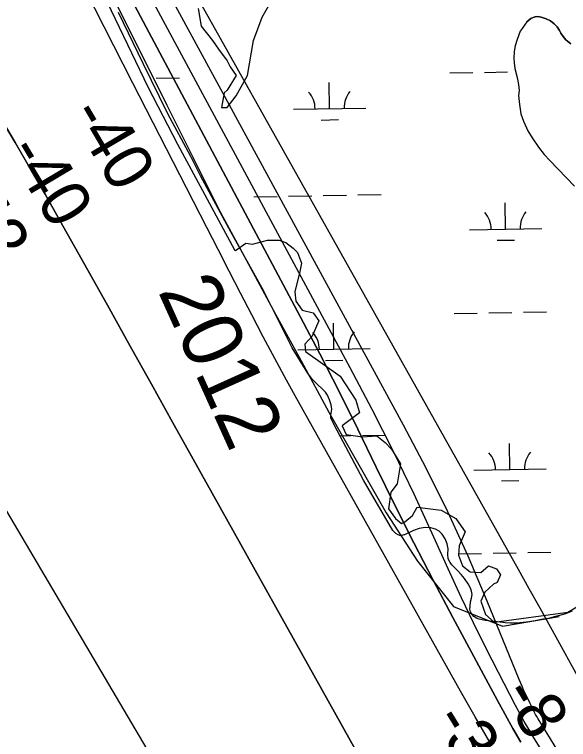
# Model space of a CAD drawing. Extents: x 3914892 to 3953151, y 242587 to 268572.
# Drawn here: x 3937246 to 3938013, y 262347 to 263350 of the extents above; entities that cross this region are included whole.
import ezdxf

# ---------------------------------------------------------------- set-up
doc = ezdxf.new("R2010")
doc.units = 0
for name, color, linetype in [('V-RIVR-EDGE', 7, 'Continuous'), ('V-RIVR-IDEN', 7, 'Continuous'), ('V-RIVR-RANG', 7, 'Continuous'), ('V-RRAP-FSHR', 7, 'Continuous'), ('V-TOPO-DPTH', 7, 'Continuous'), ('V-TOPO-MAJR', 7, 'Continuous'), ('V-TOPO-MINR', 7, 'Continuous'), ('V-TOPO-SHOR', 7, 'Continuous'), ('V-WETL-SWMP', 7, 'Continuous')]:
    doc.layers.add(name, color=color, linetype=linetype)

msp = doc.modelspace()

# ---------------------------------------------------------------- linework, layer by layer
at = {"layer": 'V-RIVR-EDGE'}
msp.add_lwpolyline([(3937362.9, 263391.4), (3937430.9, 263250), (3937471.8, 263170.5), (3937550.6, 263024.5), (3937552.2, 263023.7), (3937566.1, 263033.7), (3937575.4, 263032.2), (3937596.2, 263037.6), (3937612.4, 263037.6), (3937621.7, 263034.5), (3937631.7, 263026.8), (3937637.9, 263020.6), (3937643.3, 263005.9), (3937641, 262994.4), (3937634.1, 262966.5), (3937635.6, 262953.4), (3937644.1, 262941.1), (3937659.5, 262937.2), (3937667.3, 262926.4), (3937658, 262904.8), (3937648, 262893.9), (3937648.7, 262883.9), (3937672.7, 262866.9), (3937696.6, 262849.9), (3937718.3, 262816.7), (3937723.7, 262798.9), (3937699.7, 262781.2), (3937705.1, 262768.8), (3937727.5, 262765.7), (3937747.6, 262767.3), (3937759.2, 262758), (3937767.7, 262748.7), (3937780, 262728.6), (3937775.4, 262700.8), (3937766.9, 262689.2), (3937763.8, 262666.1), (3937773.1, 262652.9), (3937781.6, 262646), (3937786.2, 262648.3), (3937797, 262656.8), (3937803.2, 262668.4), (3937836.4, 262664.5), (3937856.5, 262652.9), (3937864.2, 262642.1), (3937869.7, 262634.4), (3937861.2, 262615.1), (3937860.4, 262602), (3937865.8, 262587.3), (3937876.6, 262578.8), (3937891.3, 262578), (3937902.1, 262587.3), (3937912.9, 262583.4), (3937918.3, 262574.9), (3937913.7, 262564.1), (3937909, 262561.8), (3937896.7, 262551), (3937891.3, 262538.6), (3937897.5, 262520.1), (3937909.8, 262509.3), (3938011.8, 262523.2), (3938037.3, 262538.6)], dxfattribs=at)
at = {"layer": 'V-RRAP-FSHR'}
msp.add_lwpolyline([(3937246.9, 263816.4), (3937250.2, 263736.5), (3937253.6, 263656.5), (3937278.4, 263582.1), (3937314.1, 263510.6), (3937349.9, 263439.9), (3937385.6, 263367.4), (3937421.4, 263295.9), (3937457.2, 263224.3), (3937492.9, 263152.8), (3937528.7, 263081.2), (3937566.9, 263010.5), (3937604.5, 262940.3), (3937642.8, 262870.9), (3937681.2, 262799.9), (3937720.5, 262730.2), (3937760.3, 262660.8), (3937803.8, 262593.9), (3937853.4, 262531.1), (3937921.4, 262503.7), (3937999.8, 262517.4)], dxfattribs=at)
at = {"layer": 'V-TOPO-DPTH'}
for points in [[(3937997.9, 262331.4), (3937987.6, 262348.1), (3937970.4, 262375.9), (3937968.7, 262378.7), (3937967.1, 262381.6), (3937965.5, 262384.5), (3937964, 262387.5), (3937959, 262397.6), (3937955.2, 262405.6), (3937951.4, 262413.7), (3937947.8, 262421.9), (3937944.4, 262430.1), (3937900.1, 262538.5), (3937873.6, 262600.5), (3937845.7, 262661.8), (3937815.8, 262722.2), (3937784.5, 262782), (3937153.6, 263941.3)], [(3937237.3, 263692.5), (3937279.7, 263612.6), (3937641.4, 262932.2), (3937668.5, 262880.5), (3937695.2, 262828.6), (3937721.2, 262776.3), (3937746.7, 262723.9), (3937772.3, 262671.4), (3937798.4, 262619.2), (3937825.2, 262567.3), (3937852.5, 262515.7), (3937914.2, 262400.9), (3937924.8, 262381.7), (3937935.6, 262362.5), (3937946.8, 262343.6)], [(3937237.3, 263692.5), (3937279.7, 263612.6), (3937641.4, 262932.2), (3937668.5, 262880.5), (3937695.2, 262828.6), (3937721.2, 262776.3), (3937746.7, 262723.9), (3937772.3, 262671.4), (3937798.4, 262619.2), (3937825.2, 262567.3), (3937852.5, 262515.7), (3937914.2, 262400.9), (3937924.8, 262381.7), (3937935.6, 262362.5), (3937946.8, 262343.6)], [(3937903.9, 262343.4), (3937883.4, 262378.5), (3937863.3, 262413.8), (3937639, 262814.4), (3937622.5, 262844.2), (3937606.2, 262874), (3937590.3, 262904.1), (3937574.6, 262934.3), (3937559, 262964.5), (3937543.4, 262994.8), (3937527.9, 263025.1), (3937512.4, 263055.4), (3937410.2, 263254.8), (3937344, 263385), (3937278.2, 263515.4), (3937213.2, 263646.1)], [(3937903.9, 262343.4), (3937883.4, 262378.5), (3937863.3, 262413.8), (3937639, 262814.4), (3937622.5, 262844.2), (3937606.2, 262874), (3937590.3, 262904.1), (3937574.6, 262934.3), (3937559, 262964.5), (3937543.4, 262994.8), (3937527.9, 263025.1), (3937512.4, 263055.4), (3937410.2, 263254.8), (3937344, 263385), (3937278.2, 263515.4), (3937213.2, 263646.1)], [(3937234, 263195.5), (3937247.3, 263172.8), (3937268.1, 263137), (3937288.8, 263101.2), (3937309.2, 263065.2), (3937329.5, 263029.1), (3937347.8, 262996.3), (3937377.1, 262943.7), (3937406.4, 262891.2), (3937435.8, 262838.6), (3937465.1, 262786.1), (3937737.2, 262298.4)], [(3937737.2, 262298.4), (3937465.1, 262786.1), (3937435.8, 262838.6), (3937406.4, 262891.2), (3937377.1, 262943.7), (3937347.8, 262996.3), (3937329.5, 263029.1), (3937309.2, 263065.2), (3937288.8, 263101.2), (3937268.1, 263137), (3937247.3, 263172.8), (3937234, 263195.5)]]:
    msp.add_lwpolyline(points, dxfattribs=at)
at = {"layer": 'V-TOPO-MAJR'}
msp.add_lwpolyline([(3937502.5, 262210), (3937152, 262804.3)], dxfattribs=at)
at = {"layer": 'V-TOPO-MINR'}
for points in [[(3938134.9, 262253), (3938048.1, 262395.8), (3938040.4, 262408.6), (3938032.9, 262421.5), (3938025.4, 262434.4), (3938018.2, 262447.4), (3938002.9, 262475.1), (3937988, 262501.9), (3937973.1, 262528.8), (3937958.2, 262555.6), (3937943.2, 262582.4), (3937093.2, 264096.7)], [(3937997.9, 262331.4), (3937987.6, 262348.1), (3937970.4, 262375.9), (3937968.7, 262378.7), (3937967.1, 262381.6), (3937965.5, 262384.5), (3937964, 262387.5), (3937959, 262397.6), (3937955.2, 262405.6), (3937951.4, 262413.7), (3937947.8, 262421.9), (3937944.4, 262430.1), (3937900.1, 262538.5), (3937873.6, 262600.5), (3937845.7, 262661.8), (3937815.8, 262722.2), (3937784.5, 262782), (3937153.6, 263941.3)], [(3938028.1, 262247.5), (3937964.3, 262350.4), (3937957.8, 262361.2), (3937951.4, 262372.1), (3937945.3, 262383.2), (3937939.3, 262394.3), (3937915.6, 262440), (3937898.2, 262474.1), (3937881.2, 262508.5), (3937864.7, 262543.1), (3937848.6, 262578), (3937826.4, 262627.2), (3937798.9, 262686.4), (3937770.6, 262745.3), (3937741, 262803.5), (3937710.7, 262861.4), (3937215.5, 263780.7)], [(3937946.8, 262343.6), (3937935.6, 262362.5), (3937924.8, 262381.7), (3937914.2, 262400.9), (3937852.5, 262515.7), (3937825.2, 262567.3), (3937798.4, 262619.2), (3937772.3, 262671.4), (3937746.7, 262723.9), (3937721.2, 262776.3), (3937695.2, 262828.6), (3937668.5, 262880.5), (3937641.4, 262932.2), (3937279.7, 263612.6), (3937237.3, 263692.5)], [(3937903.9, 262343.4), (3937883.4, 262378.5), (3937863.3, 262413.8), (3937639, 262814.4), (3937622.5, 262844.2), (3937606.2, 262874), (3937590.3, 262904.1), (3937574.6, 262934.3), (3937559, 262964.5), (3937543.4, 262994.8), (3937527.9, 263025.1), (3937512.4, 263055.4), (3937410.2, 263254.8), (3937344, 263385), (3937278.2, 263515.4), (3937213.2, 263646.1)], [(3937737.2, 262298.4), (3937465.1, 262786.1), (3937435.8, 262838.6), (3937406.4, 262891.2), (3937377.1, 262943.7), (3937347.8, 262996.3), (3937329.5, 263029.1), (3937309.2, 263065.2), (3937288.8, 263101.2), (3937268.1, 263137), (3937247.3, 263172.8), (3937234, 263195.5)]]:
    msp.add_lwpolyline(points, dxfattribs=at)
at = {"layer": 'V-TOPO-SHOR'}
for points in [[(3937500.3, 263358.2), (3937504.3, 263334), (3937520.4, 263313.9), (3937528.5, 263301.8), (3937540.6, 263285.7), (3937544.6, 263277.6), (3937552.7, 263265.5), (3937540.6, 263245.4), (3937536.5, 263241.4), (3937532.5, 263221.2), (3937540.6, 263221.2), (3937552.7, 263237.3), (3937568.8, 263265.5), (3937576.8, 263313.9), (3937588.9, 263346.1), (3937609.1, 263382.4)], [(3937955.1, 263339.9), (3937960.4, 263344.3), (3937963.5, 263346), (3937966.5, 263346.8), (3937970.3, 263347), (3937974.8, 263346.3), (3937981.5, 263344.1), (3937987.8, 263341), (3937992.5, 263337.2), (3937996.8, 263332.7), (3937999.9, 263328), (3938002.1, 263324), (3938005.1, 263319.3), (3938008.8, 263315.1), (3938015.8, 263309.2)], [(3937955.1, 263339.9), (3937948.4, 263330.6), (3937945.8, 263326.8), (3937943.7, 263321.6), (3937941.1, 263314), (3937938.8, 263306.6), (3937937.5, 263298.8), (3937937.1, 263289.7), (3937937.5, 263283.1), (3937938.5, 263275.1), (3937941.4, 263262.6), (3937943.2, 263253.3), (3937944.3, 263244.8), (3937943.5, 263237.7), (3937944.6, 263225.3), (3937946.7, 263212.5), (3937950.1, 263202.2), (3937956.4, 263189.2), (3937962.3, 263179.2), (3937970.9, 263166.6), (3937978.8, 263156.2), (3937986.8, 263148), (3938020.7, 263112.5)]]:
    msp.add_lwpolyline(points, dxfattribs=at)
at = {"layer": 'V-WETL-SWMP'}
for p, q in [((3937424.2, 263282.1), (3937390.1, 263352.9)), ((3937960.4, 263344.3), (3937955.1, 263339.9)), ((3937963.5, 263346), (3937960.4, 263344.3)), ((3937966.5, 263346.8), (3937963.5, 263346)), ((3937970.3, 263347), (3937966.5, 263346.8)), ((3937974.8, 263346.3), (3937970.3, 263347)), ((3937981.5, 263344.1), (3937974.8, 263346.3)), ((3937987.8, 263341), (3937981.5, 263344.1)), ((3937992.5, 263337.2), (3937987.8, 263341)), ((3937948.4, 263330.6), (3937945.8, 263326.8)), ((3937955.1, 263339.9), (3937948.4, 263330.6)), ((3937996.8, 263332.7), (3937992.5, 263337.2)), ((3937999.9, 263328), (3937996.8, 263332.7)), ((3937943.7, 263321.6), (3937941.1, 263314)), ((3937945.8, 263326.8), (3937943.7, 263321.6)), ((3938002.1, 263324), (3937999.9, 263328)), ((3938005.1, 263319.3), (3938002.1, 263324)), ((3937941.1, 263314), (3937938.8, 263306.6)), ((3938008.8, 263315.1), (3938005.1, 263319.3)), ((3938015.8, 263309.2), (3938008.8, 263315.1)), ((3937938.8, 263306.6), (3937937.5, 263298.8)), ((3937937.5, 263298.8), (3937937.1, 263289.7)), ((3937458.5, 263212.4), (3937424.2, 263282.1)), ((3937937.1, 263289.7), (3937937.5, 263283.1)), ((3937937.5, 263283.1), (3937938.5, 263275.1)), ((3937896.3, 263269.9), (3937928.3, 263270.5)), ((3937938.5, 263275.1), (3937941.4, 263262.6)), ((3937442.5, 263261.8), (3937474.5, 263262.4)), ((3937848.3, 263269.1), (3937880.3, 263269.7)), ((3937941.4, 263262.6), (3937943.2, 263253.3)), ((3937682.1, 263219.7), (3937681.5, 263255.7)), ((3937943.2, 263253.3), (3937944.3, 263244.8)), ((3937944.3, 263244.8), (3937943.5, 263237.7)), ((3937943.5, 263237.7), (3937944.6, 263225.3)), ((3937632.1, 263218.8), (3937732.1, 263220.6)), ((3937944.6, 263225.3), (3937946.7, 263212.5)), ((3937490, 263153.3), (3937458.5, 263212.4)), ((3937946.7, 263212.5), (3937950.1, 263202.2)), ((3937670.4, 263204), (3937694.4, 263204.5)), ((3937950.1, 263202.2), (3937956.4, 263189.2)), ((3937956.4, 263189.2), (3937962.3, 263179.2)), ((3937962.3, 263179.2), (3937970.9, 263166.6)), ((3937970.9, 263166.6), (3937978.8, 263156.2)), ((3937503.5, 263126.6), (3937490, 263153.3)), ((3937978.8, 263156.2), (3937986.8, 263148)), ((3937986.8, 263148), (3938020.7, 263112.5)), ((3937543.2, 263053.6), (3937503.5, 263126.6)), ((3937673.4, 263099.4), (3937705.4, 263100)), ((3937721.4, 263100.3), (3937753.4, 263100.9)), ((3937577.4, 263097.7), (3937609.4, 263098.3)), ((3937625.4, 263098.6), (3937657.4, 263099.1)), ((3937925.6, 263053.2), (3937925, 263089.2)), ((3937591.2, 262967.4), (3937543.2, 263053.6)), ((3937875.6, 263052.3), (3937975.6, 263054.1)), ((3937913.9, 263037.6), (3937937.9, 263038)), ((3937630.4, 262889), (3937591.2, 262967.4)), ((3937854.3, 262936.5), (3937886.3, 262937)), ((3937902.3, 262937.3), (3937934.3, 262937.9)), ((3937950.3, 262938.2), (3937982.3, 262938.8)), ((3937688.1, 262887.1), (3937687.4, 262923.1)), ((3937652.5, 262852.9), (3937630.4, 262889)), ((3937638.1, 262886.2), (3937738.1, 262888)), ((3937676.4, 262871.4), (3937700.3, 262871.8)), ((3937658.7, 262845), (3937652.5, 262852.9)), ((3937665.4, 262838), (3937658.7, 262845)), ((3937671.7, 262832.3), (3937665.4, 262838)), ((3937676.5, 262827.6), (3937671.7, 262832.3)), ((3937679.1, 262823.5), (3937676.5, 262827.6)), ((3937681.8, 262816.9), (3937679.1, 262823.5)), ((3937684.1, 262810.2), (3937681.8, 262816.9)), ((3937685.2, 262803.9), (3937684.1, 262810.2)), ((3937684.5, 262798.6), (3937685.2, 262803.9)), ((3937683.7, 262795.6), (3937684.5, 262798.6)), ((3937684, 262792), (3937683.7, 262795.6)), ((3937685.2, 262788.6), (3937684, 262792)), ((3937692.7, 262774.4), (3937685.2, 262788.6)), ((3937728.9, 262705.9), (3937692.7, 262774.4)), ((3937696.5, 262767.1), (3937711.4, 262767.4)), ((3937727.4, 262767.7), (3937759.4, 262768.2)), ((3937931.6, 262720.6), (3937930.9, 262756.6)), ((3937881.6, 262719.7), (3937981.6, 262721.5)), ((3937769.4, 262636.4), (3937728.9, 262705.9)), ((3937919.8, 262704.9), (3937943.8, 262705.4)), ((3937806, 262638.8), (3937798.1, 262636.3)), ((3937814.2, 262640.5), (3937806, 262638.8)), ((3937821.9, 262639.8), (3937814.2, 262640.5)), ((3937828.7, 262637.9), (3937821.9, 262639.8)), ((3937773.6, 262632), (3937769.4, 262636.4)), ((3937776.8, 262630.1), (3937773.6, 262632)), ((3937779.3, 262629.5), (3937776.8, 262630.1)), ((3937781.9, 262629.5), (3937779.3, 262629.5)), ((3937784.7, 262630), (3937781.9, 262629.5)), ((3937785.6, 262630.2), (3937784.7, 262630)), ((3937798.1, 262636.3), (3937785.6, 262630.2)), ((3937833.6, 262635.4), (3937828.7, 262637.9)), ((3937837.9, 262631.3), (3937833.6, 262635.4)), ((3937842, 262624.6), (3937837.9, 262631.3)), ((3937844.9, 262617.8), (3937842, 262624.6)), ((3937846, 262610.9), (3937844.9, 262617.8)), ((3937845.5, 262603.4), (3937846, 262610.9)), ((3937846.2, 262597.1), (3937845.5, 262603.4)), ((3937860.2, 262603.8), (3937892.2, 262604.4)), ((3937908.2, 262604.7), (3937940.2, 262605.3)), ((3937956.2, 262605.6), (3937988.2, 262606.1)), ((3937848.7, 262592), (3937846.2, 262597.1)), ((3937851.3, 262588.7), (3937848.7, 262592)), ((3937854.8, 262585.1), (3937851.3, 262588.7)), ((3937859.1, 262580.8), (3937854.8, 262585.1)), ((3937863.9, 262575.3), (3937859.1, 262580.8)), ((3937868.5, 262569.8), (3937863.9, 262575.3)), ((3937873.6, 262562.5), (3937868.5, 262569.8)), ((3937876.9, 262556.4), (3937873.6, 262562.5)), ((3937878.5, 262552.2), (3937876.9, 262556.4)), ((3937879.2, 262547.6), (3937878.5, 262552.2)), ((3937877.2, 262537.7), (3937878.3, 262542.4)), ((3937878.3, 262542.4), (3937879.2, 262547.6)), ((3937876.2, 262527.2), (3937876.4, 262531.5)), ((3937876.4, 262531.5), (3937877.2, 262537.7)), ((3937877, 262523.5), (3937876.2, 262527.2)), ((3937879.1, 262520.2), (3937877, 262523.5)), ((3937881.5, 262517.4), (3937879.1, 262520.2)), ((3938000, 262518.4), (3937992.5, 262516.6)), ((3938008.5, 262521), (3938000, 262518.4)), ((3938017.5, 262524.8), (3938008.5, 262521)), ((3937885.2, 262514.9), (3937881.5, 262517.4)), ((3937888.9, 262513.6), (3937885.2, 262514.9)), ((3937893.1, 262512.5), (3937888.9, 262513.6)), ((3937897.4, 262511.8), (3937893.1, 262512.5)), ((3937904.3, 262511), (3937897.4, 262511.8)), ((3937911.2, 262510.2), (3937904.3, 262511)), ((3937917.9, 262509.2), (3937911.2, 262510.2)), ((3937925, 262508.5), (3937917.9, 262509.2)), ((3937932.2, 262508.1), (3937925, 262508.5)), ((3937950, 262508.9), (3937940.5, 262508.2)), ((3937957.6, 262509.9), (3937950, 262508.9)), ((3937966.3, 262511.4), (3937957.6, 262509.9)), ((3937977.6, 262513.4), (3937966.3, 262511.4)), ((3937984.9, 262514.7), (3937977.6, 262513.4)), ((3937992.5, 262516.6), (3937984.9, 262514.7)), ((3937940.5, 262508.2), (3937932.2, 262508.1))]:
    msp.add_line(p, q, dxfattribs=at)
for centre, start, end in [((3937626.9, 263219.2), 0.2532, 41.7968), ((3937737.4, 263221.1), 140.2532, 181.7968), ((3937870.4, 263052.7), 0.2532, 41.7968), ((3937980.8, 263054.7), 140.2532, 181.7968), ((3937632.8, 262886.5), 0.2532, 41.7968), ((3937743.3, 262888.5), 140.2532, 181.7968), ((3937876.3, 262720.1), 0.2532, 41.7968), ((3937986.8, 262722), 140.2532, 181.7968)]:
    msp.add_arc(centre, 35.2, start, end, dxfattribs=at)

# ---------------------------------------------------------------- texts
at = {"layer": 'V-RIVR-IDEN'}
msp.add_text('2012', height=83, rotation=294.2818, dxfattribs=at).set_placement((3937444.3, 262967.4))
at = {"layer": 'V-RIVR-RANG'}
for s, rotation, p in [('-40', 300.4983, (3937321, 263212.3)), ('-40', 300.7854, (3937234.7, 263161)), ('-42', 300.7854, (3937147.7, 263111.6)), ('-8', 301.3437, (3937918.1, 262410.1)), ('-31', 301.3437, (3937823, 262373.9))]:
    msp.add_text(s, height=67, rotation=rotation, dxfattribs=at).set_placement(p)

doc.saveas('drawing.dxf')
